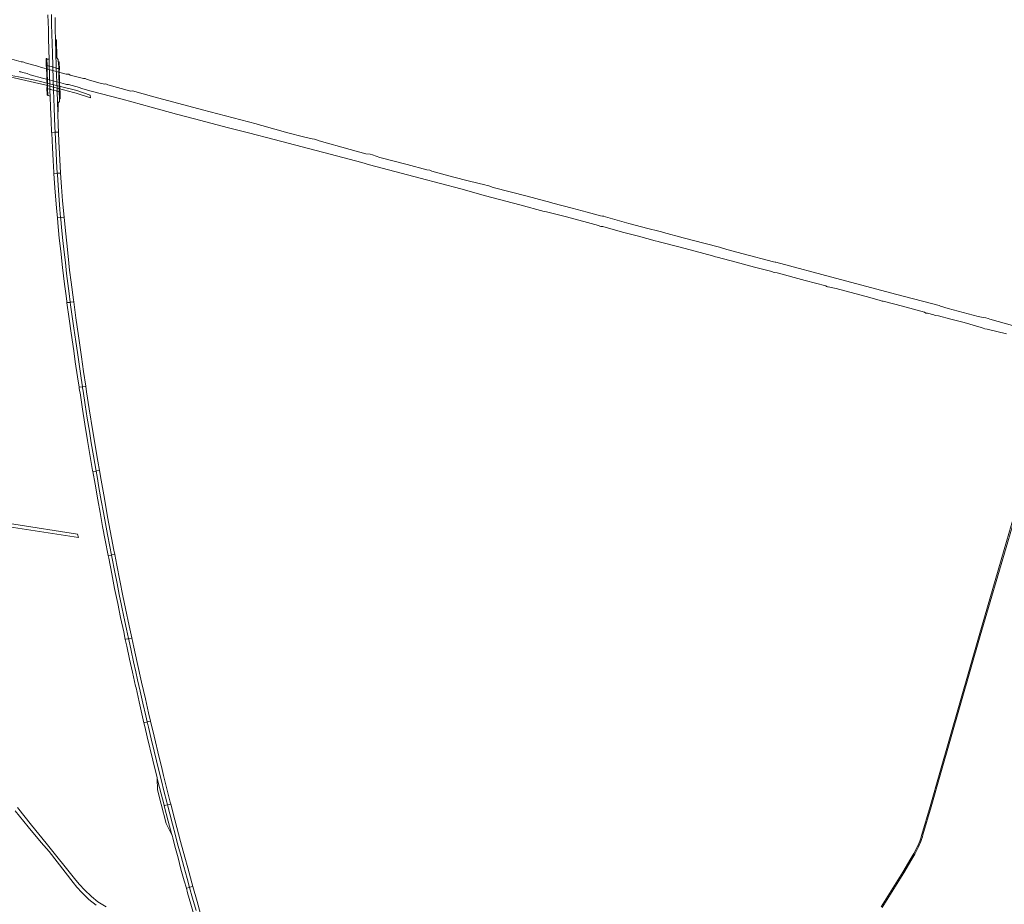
# Model space of a CAD drawing. Header units: metres. Extents: x 166325 to 190320, y 381923 to 404576.
# Tile 419 of 656: x 177852 to 179006, y 385651 to 386687. Entities that reach past the tile are written whole.
import ezdxf

# ---------------------------------------------------------------- set-up
doc = ezdxf.new("R2010")
doc.units = ezdxf.units.M
for name, color, linetype, lineweight in [('B-WE-VH-VERHARDING_ASFALT-GV', 8, 'Continuous', 18), ('B-WE-VH-VERHARDING_BETON-GV', 8, 'Continuous', 18), ('B-WE-VH-VERHARDING_BETONSTRAATSTEEN-GV', 8, 'Continuous', 18), ('B-WE-VH-VERHARDING_FUNDERING_ZAND-GV', 8, 'Continuous', 18), ('B-WE-VH-VERHARDING_HALFVERHARDING-GV', 8, 'Continuous', 18)]:
    doc.layers.add(name, color=color, linetype=linetype, lineweight=lineweight)

msp = doc.modelspace()

# ---------------------------------------------------------------- linework, layer by layer
at = {"layer": 'B-WE-VH-VERHARDING_ASFALT-GV', "flags": 128}
for points in [[(177885.581, 386693.024), (177886.018, 386675.513), (177886.313, 386666.013), (177886.631, 386651.459), (177886.928, 386640.854), (177886.929, 386640.815), (177887.134, 386632.782), (177887.57, 386632.662), (177887.619, 386632.649), (177890.725, 386631.798), (177890.756, 386631.79), (177891.198, 386631.669), (177891.165, 386632.825), (177890.737, 386647.955), (177890.423, 386659.03), (177890.117, 386670.598), (177889.787, 386681.546), (177889.525, 386693.071)], [(177889.525, 386693.071), (177889.787, 386681.546), (177890.117, 386670.598), (177890.423, 386659.03), (177890.737, 386647.955), (177891.165, 386632.825), (177891.198, 386631.669), (177891.299, 386631.641), (177891.682, 386631.536), (177891.88, 386631.482), (177894.823, 386630.676), (177894.883, 386630.659), (177895.341, 386630.534), (177895.279, 386632.43), (177894.49, 386663.498), (177894.142, 386675.887), (177893.91, 386689.606)], [(179032.89, 386160.399), (179030.06, 386150.868), (179024.716, 386131.67), (179013.716, 386094.491), (179008.333, 386075.762), (178976.134, 385965.547), (178977.478, 385965.157), (179009.677, 386075.372), (179015.06, 386094.099), (179026.062, 386131.284), (179031.406, 386150.482), (179034.234, 386160.011), (179035.455, 386164.348), (179036.11, 386166.674), (179036.719, 386167.712), (179037.502, 386168.529), (179038.389, 386169.145), (179039.55, 386169.375), (179040.61, 386169.329), (179042.104, 386168.496), (179041.488, 386172.23), (179040.642, 386171.388), (179038.752, 386171.038)], [(178862.706, 385647.171), (178888.027, 385687.836), (178897.543, 385703.885), (178900.967, 385709.717), (178905.143, 385717.989), (178907.927, 385724.249), (178908.818, 385726.702), (178909.714, 385729.804), (178910.309, 385732.152), (178920.109, 385764.96), (178931.446, 385804.709), (178977.478, 385965.157), (178976.134, 385965.547), (178930.1, 385805.095), (178918.765, 385765.352), (178908.959, 385732.524), (178907.844, 385728.122), (178906.627, 385724.773), (178903.877, 385718.589), (178899.737, 385710.387), (178896.337, 385704.597), (178886.831, 385688.562), (178861.526, 385647.925)], [(178862.706, 385647.171), (178888.027, 385687.836), (178897.543, 385703.885), (178900.967, 385709.717), (178905.143, 385717.989), (178907.927, 385724.249), (178908.818, 385726.702), (178909.714, 385729.804), (178910.309, 385732.152), (178920.109, 385764.96), (178931.446, 385804.709), (178977.478, 385965.157), (178976.134, 385965.547), (178930.1, 385805.095), (178918.765, 385765.352), (178908.959, 385732.524), (178907.844, 385728.122), (178906.627, 385724.773), (178903.877, 385718.589), (178899.737, 385710.387), (178896.337, 385704.597), (178886.831, 385688.562), (178861.526, 385647.925)], [(177847.274, 385760.497), (177862.332, 385741.658), (177877.762, 385723.345), (177886.815, 385712.599), (177914.95, 385676.411), (177919.374, 385671.058), (177925.255, 385664.587), (177933.61, 385656.608), (177941.951, 385649.853)], [(177953.757, 385647.936), (177944.042, 385653.661), (177936.496, 385659.917), (177928.38, 385667.706), (177922.554, 385674.063), (177918.213, 385679.005), (177883.57, 385722.568), (177866.243, 385743.389), (177849.815, 385764.206)], [(178058.987, 385643.547), (178054.939, 385657.887), (178051.36, 385670.557), (178051.32, 385670.701), (178050.885, 385670.58), (178048.004, 385669.779), (178047.636, 385669.684), (178049.057, 385664.358), (178052.837, 385650.99), (178057.395, 385634.763)], [(178064.272, 385639.64), (178060.15, 385654.034), (178055.21, 385671.8), (178054.786, 385671.665), (178051.782, 385670.83), (178051.32, 385670.701), (178051.36, 385670.557), (178054.939, 385657.887), (178058.987, 385643.547)]]:
    msp.add_lwpolyline(points, dxfattribs=at)
for points in [[(177886.928, 386640.854), (177884.225, 386640.995), (177884.431, 386633.522), (177884.85, 386633.407), (177887.013, 386632.815), (177887.134, 386632.782), (177886.929, 386640.815)], [(177887.134, 386632.782), (177887.013, 386632.815), (177884.431, 386633.522), (177885.177, 386606.38), (177885.645, 386606.257), (177887.857, 386605.678), (177887.326, 386625.266)], [(177891.198, 386631.669), (177890.725, 386631.798), (177887.57, 386632.662), (177887.134, 386632.782), (177887.326, 386625.266), (177887.857, 386605.678), (177888.048, 386605.627), (177888.408, 386605.533), (177891.546, 386604.711), (177891.972, 386604.6)], [(177895.341, 386630.534), (177894.883, 386630.659), (177891.88, 386631.482), (177891.299, 386631.641), (177891.198, 386631.669), (177891.972, 386604.6), (177892.121, 386604.56), (177892.69, 386604.411), (177895.694, 386603.625), (177896.051, 386603.531), (177896.229, 386603.484), (177896.177, 386605.289)], [(177898.146, 386629.766), (177895.341, 386630.534), (177896.177, 386605.289), (177896.229, 386603.484), (177898.328, 386602.934), (177898.839, 386602.801)], [(177887.857, 386605.678), (177885.645, 386606.257), (177885.177, 386606.38), (177885.39, 386598.632), (177885.731, 386598.512), (177888.167, 386597.635), (177887.914, 386603.549)], [(177891.972, 386604.6), (177891.546, 386604.711), (177891.53, 386604.715), (177888.45, 386605.522), (177888.408, 386605.533), (177888.048, 386605.627), (177887.857, 386605.678), (177887.914, 386603.549), (177888.167, 386597.635), (177888.709, 386584.133), (177889.198, 386569.221), (177889.88, 386555.039), (177890.263, 386555.057), (177893.375, 386555.205), (177893.812, 386555.226), (177893.53, 386561.21), (177893.069, 386572.488), (177892.626, 386583.932), (177892.301, 386594.651), (177891.983, 386604.237)], [(177896.229, 386603.484), (177896.051, 386603.531), (177895.694, 386603.625), (177895.624, 386603.643), (177892.69, 386604.411), (177892.456, 386604.473), (177892.121, 386604.56), (177891.972, 386604.6), (177891.983, 386604.237), (177892.301, 386594.651), (177892.626, 386583.932), (177893.069, 386572.488), (177893.53, 386561.21), (177893.812, 386555.226), (177894.291, 386555.248), (177897.363, 386555.394), (177897.917, 386555.42), (177897.562, 386563.588), (177897.004, 386577.494), (177896.957, 386579.046), (177896.6, 386590.662)], [(177893.812, 386555.226), (177893.375, 386555.205), (177890.263, 386555.057), (177889.88, 386555.039), (177889.912, 386554.37), (177890.755, 386537.173), (177891.586, 386522.126), (177892.404, 386508.173), (177892.48, 386507.043), (177892.882, 386507.068), (177895.979, 386507.253), (177896.414, 386507.278), (177895.551, 386521.005), (177894.967, 386531.582), (177894.573, 386539.046)], [(177897.917, 386555.42), (177897.363, 386555.394), (177894.291, 386555.248), (177893.812, 386555.226), (177894.573, 386539.046), (177894.967, 386531.582), (177895.551, 386521.005), (177896.414, 386507.278), (177896.893, 386507.308), (177900.009, 386507.495), (177900.331, 386507.512), (177899.43, 386523.217), (177898.407, 386544.159)], [(177896.414, 386507.278), (177895.979, 386507.253), (177892.882, 386507.068), (177892.48, 386507.043), (177893.63, 386490.053), (177895.523, 386466.369), (177896.573, 386455.077), (177896.926, 386455.109), (177899.971, 386455.386), (177900.402, 386455.425), (177899.562, 386464.954), (177898.183, 386481.728), (177897.313, 386493.479), (177896.539, 386505.292)], [(177900.331, 386507.512), (177900.009, 386507.495), (177896.893, 386507.308), (177896.414, 386507.278), (177896.539, 386505.292), (177897.313, 386493.479), (177898.183, 386481.728), (177899.562, 386464.954), (177900.402, 386455.425), (177900.881, 386455.468), (177903.924, 386455.73), (177904.344, 386455.783), (177902.683, 386475.121), (177901.426, 386491.352)], [(177900.402, 386455.425), (177899.971, 386455.386), (177896.926, 386455.109), (177896.573, 386455.077), (177897.119, 386449.202), (177898.862, 386431.343), (177900.43, 386416.011), (177902.622, 386396.9), (177904.976, 386377.49), (177906.422, 386366.255), (177907.584, 386357.342), (177907.819, 386355.624), (177908.173, 386355.664), (177911.246, 386356.009), (177911.669, 386356.066), (177910.308, 386366.364), (177908.824, 386377.999), (177907.388, 386389.968), (177905.924, 386402.722), (177904.55, 386414.887), (177903.075, 386428.556), (177901.558, 386443.655), (177900.577, 386453.452)], [(177904.344, 386455.783), (177903.924, 386455.73), (177900.881, 386455.468), (177900.402, 386455.425), (177900.577, 386453.452), (177901.558, 386443.655), (177903.075, 386428.556), (177904.55, 386414.887), (177905.924, 386402.722), (177907.388, 386389.968), (177908.824, 386377.999), (177910.308, 386366.364), (177911.669, 386356.066), (177912.145, 386356.129), (177915.197, 386356.539), (177915.695, 386356.606), (177915.369, 386358.957), (177912.773, 386379.72), (177910.897, 386393.76), (177909.165, 386410.205), (177907.492, 386425.268), (177905.944, 386439.664)], [(177911.669, 386356.066), (177911.246, 386356.009), (177908.173, 386355.664), (177907.819, 386355.624), (177910.422, 386336.561), (177912.776, 386319.744), (177915.744, 386299.052), (177917.564, 386286.522), (177920.218, 386268.705), (177922.087, 386256.492), (177922.41, 386256.541), (177925.443, 386257.002), (177925.89, 386257.07), (177924.372, 386267.086), (177921.94, 386283.637), (177919.955, 386297.106), (177918.055, 386310.057), (177915.857, 386325.609), (177912.048, 386353.198)], [(177915.695, 386356.606), (177915.197, 386356.539), (177912.145, 386356.129), (177911.669, 386356.066), (177912.048, 386353.198), (177915.857, 386325.609), (177918.055, 386310.057), (177919.955, 386297.106), (177921.94, 386283.637), (177924.372, 386267.086), (177925.89, 386257.07), (177926.365, 386257.142), (177929.431, 386257.608), (177929.78, 386257.652), (177927.203, 386274.858), (177924.737, 386292.159), (177921.122, 386316.742), (177918.187, 386337.915)], [(177925.89, 386257.07), (177925.443, 386257.002), (177922.41, 386256.541), (177922.087, 386256.492), (177922.277, 386255.247), (177922.92, 386251.049), (177923.084, 386249.981), (177926.012, 386230.937), (177928.795, 386213.276), (177931.911, 386194.143), (177935.064, 386175.572), (177937.832, 386159.073), (177938.076, 386157.701), (177938.465, 386157.769), (177941.476, 386158.292), (177941.925, 386158.37), (177938.85, 386176.336), (177936.309, 386191.565), (177934.084, 386205.047), (177931.621, 386220.143), (177929.104, 386236.076), (177926.682, 386251.843), (177926.079, 386255.824)], [(177930.761, 386251.328), (177929.78, 386257.652), (177929.431, 386257.608), (177926.365, 386257.142), (177925.89, 386257.07), (177926.079, 386255.824), (177926.682, 386251.843), (177929.104, 386236.076), (177931.621, 386220.143), (177934.084, 386205.047), (177936.309, 386191.565), (177938.85, 386176.336), (177941.925, 386158.37), (177942.398, 386158.452), (177945.464, 386158.985), (177945.933, 386159.066), (177943.877, 386170.102), (177938.124, 386204.591), (177933.832, 386231.2)], [(177941.925, 386158.37), (177941.476, 386158.292), (177938.465, 386157.769), (177938.076, 386157.701), (177940.697, 386142.93), (177943.9, 386124.763), (177946.583, 386109.706), (177949.598, 386093.491), (177952.64, 386077.486), (177956.099, 386059.274), (177956.445, 386059.342), (177959.475, 386059.932), (177959.924, 386060.02), (177958.019, 386069.817), (177955.322, 386083.922), (177950.6, 386109.687), (177947.955, 386124.032), (177945.314, 386139.115), (177943.041, 386151.845)], [(177945.933, 386159.066), (177945.464, 386158.985), (177942.398, 386158.452), (177941.925, 386158.37), (177943.041, 386151.845), (177945.314, 386139.115), (177947.955, 386124.032), (177950.6, 386109.687), (177955.322, 386083.922), (177958.019, 386069.817), (177959.924, 386060.02), (177960.396, 386060.111), (177963.402, 386060.687), (177963.759, 386060.775), (177962.81, 386065.614), (177959.974, 386079.994), (177955.459, 386104.901), (177951.661, 386126.063), (177947.878, 386147.787)], [(177959.924, 386060.02), (177959.475, 386059.932), (177956.445, 386059.342), (177956.099, 386059.274), (177956.687, 386056.175), (177960.199, 386038.069), (177963.626, 386020.954), (177967.244, 386003.055), (177970.673, 385986.64), (177974.249, 385969.854), (177976.079, 385961.24), (177976.441, 385961.317), (177979.405, 385961.947), (177979.856, 385962.043), (177977.471, 385973.188), (177974.487, 385987.46), (177971.679, 386000.72), (177969.029, 386013.892), (177966.419, 386026.842), (177963.419, 386041.903), (177960.717, 386055.945)], [(177963.759, 386060.775), (177963.402, 386060.687), (177960.396, 386060.111), (177959.924, 386060.02), (177960.717, 386055.945), (177963.419, 386041.903), (177966.419, 386026.842), (177969.029, 386013.892), (177971.679, 386000.72), (177974.487, 385987.46), (177977.471, 385973.188), (177979.856, 385962.043), (177980.325, 385962.142), (177983.298, 385962.706), (177983.719, 385962.826), (177980.669, 385977.141), (177976.398, 385997.486), (177973.338, 386012.022), (177966.182, 386048.283)], [(177990.532, 385913.656), (177988.439, 385923.096), (177985.846, 385934.723), (177982.842, 385948.331), (177980.095, 385960.923), (177979.856, 385962.043), (177979.405, 385961.947), (177976.441, 385961.317), (177976.079, 385961.24), (177977.755, 385953.354), (177981.126, 385938.045), (177984.527, 385922.71), (177988.206, 385906.446), (177988.71, 385904.232), (177992.436, 385887.848), (177995.572, 385874.122), (177998.01, 385863.567), (177998.389, 385863.655), (178001.381, 385864.349), (178001.82, 385864.451), (178000.109, 385871.813), (177996.708, 385886.482), (177993.502, 385900.39)], [(177983.719, 385962.826), (177983.298, 385962.706), (177980.325, 385962.142), (177979.856, 385962.043), (177980.095, 385960.923), (177982.842, 385948.331), (177985.846, 385934.723), (177988.439, 385923.096), (177990.532, 385913.656), (177993.502, 385900.39), (177996.708, 385886.482), (178000.109, 385871.813), (178001.82, 385864.451), (178002.287, 385864.559), (178005.291, 385865.252), (178005.67, 385865.353), (178003.281, 385875.327), (177999.64, 385891.715), (177995.214, 385910.867), (177990.028, 385934.185), (177986.022, 385952.065)], [(178001.82, 385864.451), (178001.381, 385864.349), (177998.389, 385863.655), (177998.01, 385863.567), (177999.01, 385859.237), (178001.877, 385847.039), (178008.457, 385819.728), (178012.798, 385802.088), (178013.423, 385799.313), (178013.549, 385798.071), (178016.307, 385787.589), (178021.685, 385766.921), (178021.831, 385766.355), (178022.168, 385766.435), (178025.161, 385767.214), (178025.598, 385767.327), (178024.765, 385770.571), (178021.363, 385783.908), (178018.469, 385795.53), (178015.424, 385807.669), (178012.625, 385818.936), (178009.863, 385830.411), (178006.429, 385844.83), (178003.198, 385858.518)], [(178005.67, 385865.353), (178005.291, 385865.252), (178002.287, 385864.559), (178001.82, 385864.451), (178003.198, 385858.518), (178006.429, 385844.83), (178009.863, 385830.411), (178012.625, 385818.936), (178015.424, 385807.669), (178018.469, 385795.53), (178021.363, 385783.908), (178024.765, 385770.571), (178025.598, 385767.327), (178026.063, 385767.447), (178029.048, 385768.217), (178029.497, 385768.313), (178028.863, 385770.538), (178024.431, 385787.831), (178020.951, 385801.821), (178018.377, 385812.126), (178015.808, 385822.674), (178009.752, 385847.83)], [(178021.831, 385766.355), (178021.685, 385766.921), (178016.307, 385787.589), (178013.549, 385798.071), (178013.92, 385784.743), (178018.196, 385768.207), (178024.102, 385745.365), (178030.516, 385732.365), (178026.481, 385748.27)], [(178025.598, 385767.327), (178025.161, 385767.214), (178022.168, 385766.435), (178021.831, 385766.355), (178026.481, 385748.27), (178030.516, 385732.365), (178030.84, 385731.653), (178031.624, 385728.672), (178034.224, 385718.79), (178037.884, 385705.216), (178041.328, 385692.151), (178045.26, 385678.18), (178047.636, 385669.684), (178048.004, 385669.779), (178050.885, 385670.58), (178051.32, 385670.701), (178048.415, 385681.238), (178044.621, 385695.065), (178041.48, 385706.681), (178038.236, 385718.751), (178035.364, 385729.532), (178034.853, 385731.449), (178031.376, 385744.857), (178028.297, 385756.814)], [(178029.497, 385768.313), (178029.048, 385768.217), (178026.063, 385767.447), (178025.598, 385767.327), (178028.297, 385756.814), (178031.376, 385744.857), (178034.853, 385731.449), (178035.364, 385729.532), (178038.236, 385718.751), (178041.48, 385706.681), (178044.621, 385695.065), (178048.415, 385681.238), (178051.32, 385670.701), (178051.782, 385670.83), (178054.786, 385671.665), (178055.21, 385671.8), (178053.943, 385676.113), (178049.175, 385693.523), (178045.785, 385706.033), (178040.921, 385724.522), (178034.173, 385749.966)]]:
    msp.add_lwpolyline(points, close=True, dxfattribs=at)
at = {"layer": 'B-WE-VH-VERHARDING_BETON-GV', "flags": 128}
for points in [[(177884.431, 386633.522), (177884.225, 386640.995), (177884.207, 386641.664), (177883.307, 386641.64), (177883.556, 386632.6), (177883.959, 386632.494), (177884.641, 386607.665), (177884.238, 386607.772), (177884.49, 386598.608), (177885.39, 386598.632), (177885.177, 386606.38)], [(177898.146, 386629.766), (177898.839, 386602.801), (177899.059, 386594.268), (177899.958, 386594.291), (177899.717, 386603.68), (177899.314, 386603.786), (177898.675, 386628.618), (177899.078, 386628.512), (177898.842, 386637.689), (177897.942, 386637.666)]]:
    msp.add_lwpolyline(points, close=True, dxfattribs=at)
at = {"layer": 'B-WE-VH-VERHARDING_BETONSTRAATSTEEN-GV', "flags": 128}
for points in [[(177894.49, 386663.498), (177895.279, 386632.43), (177895.341, 386630.534), (177897.748, 386629.875), (177898.146, 386629.766), (177897.942, 386637.666), (177897.619, 386637.658), (177897.433, 386640.696), (177895.803, 386642.397), (177895.367, 386663.505)], [(177898.955, 386591.398), (177899.148, 386591.614), (177899.059, 386594.268), (177898.839, 386602.801), (177898.328, 386602.934), (177896.229, 386603.484), (177896.6, 386590.662), (177896.957, 386579.046), (177897.661, 386579.041), (177897.324, 386589.578)]]:
    msp.add_lwpolyline(points, close=True, dxfattribs=at)
at = {"layer": 'B-WE-VH-VERHARDING_FUNDERING_ZAND-GV', "flags": 128}
for points in [[(177823.488, 386624.799), (177824.392, 386622.225), (177829.944, 386621.252), (177833.847, 386620.667), (177845.787, 386618.878), (177883.331, 386610.256), (177892.016, 386608.019), (177915.559, 386601.958), (177918.409, 386601.157), (177918.599, 386601.047), (177934.3, 386595.846), (177935.553, 386595.593), (177935.039, 386598.828), (177919.358, 386604.049), (177898.735, 386609.26), (177884.372, 386612.885), (177876.675, 386614.765), (177870.309, 386616.233), (177856.966, 386618.954), (177851.045, 386620.031), (177846.572, 386620.845), (177838.244, 386622.515), (177824.665, 386624.595)], [(177770.539, 386107.769), (177768.626, 386103.886), (177921.182, 386080.428), (177920.219, 386084.348)]]:
    msp.add_lwpolyline(points, close=True, dxfattribs=at)
at = {"layer": 'B-WE-VH-VERHARDING_HALFVERHARDING-GV', "flags": 128}
for points in [[(179015.352, 386328.728), (178988.552, 386336.346), (178986.784, 386337.161), (178984.098, 386337.756), (178980.824, 386338.093), (178975.084, 386339.355), (178939.946, 386348.89), (178931.067, 386351.518), (178929.537, 386352.367), (178879.867, 386365.314), (178807.91, 386384.425), (178738.227, 386403.155), (178737.39, 386403.145), (178735.314, 386403.446), (178699.879, 386412.856), (178680.499, 386417.882), (178672.253, 386420.729), (178655.244, 386424.834), (178629.45, 386431.63), (178606.391, 386437.865), (178603.096, 386439.157), (178601.036, 386439.342), (178588.293, 386442.587), (178565.877, 386448.499), (178538.613, 386456.039), (178536.412, 386456.801), (178534.852, 386457.151), (178532.723, 386457.307), (178517.017, 386461.473), (178499.503, 386466.255), (178476.878, 386472.086), (178470.778, 386474.131), (178468.798, 386474.61), (178467.169, 386474.866), (178446.848, 386480.338), (178406.947, 386490.733), (178401.859, 386492.407), (178400.024, 386492.918), (178397.052, 386493.582), (178379.24, 386498.169), (178359.532, 386503.033), (178335.126, 386509.678), (178332.751, 386510.913), (178329.406, 386511.355), (178306.182, 386517.315), (178274.416, 386525.863), (178265.611, 386528.782), (178262.818, 386529.515), (178257.718, 386530.137), (178239.447, 386535.239), (178203.08, 386545.061), (178200.115, 386546.358), (178197.752, 386547.185), (178195.18, 386547.456), (178184.729, 386549.936), (178166.341, 386554.753), (178135.893, 386563), (178131.846, 386564.302), (178129.592, 386565.227), (178066.542, 386581.655), (178009.612, 386596.751), (177984.663, 386603.683), (177982.613, 386603.596), (177955.775, 386610.712), (177953.95, 386611.517), (177952.547, 386611.853), (177951.666, 386611.583), (177946.752, 386612.84), (177931.351, 386617.029), (177930.675, 386617.563), (177929.246, 386618.064), (177927.254, 386618.213), (177911.677, 386622.334), (177909.964, 386623.133), (177908.666, 386623.353), (177906.926, 386623.256), (177899.266, 386625.196), (177876.969, 386631.623), (177874.779, 386632.5), (177858.894, 386636.564), (177857.335, 386637.347), (177855.746, 386637.753), (177854.262, 386637.772), (177840.64, 386641.76)], [(177851.884, 386626.599), (177852.603, 386626.234), (177853.821, 386625.878), (177856.268, 386625.387), (177861.064, 386624.024), (177864.54, 386622.616), (177879.306, 386618.589), (177900.632, 386613.042), (177906.175, 386611.511), (177907.34, 386611.213), (177909.487, 386611.047), (177922.374, 386607.704), (177924.178, 386606.994), (177925.203, 386606.416), (177926.574, 386605.952), (177927.835, 386605.855), (177934.728, 386603.866), (177972.503, 386593.862), (178006.48, 386584.548), (178036.135, 386576.613), (178057.347, 386571.159), (178096.872, 386560.652), (178120.518, 386554.617), (178150.322, 386546.848), (178216.161, 386529.451), (178253.211, 386519.745), (178262.23, 386517.102), (178321.647, 386501.617), (178369.256, 386488.834), (178398.087, 386480.923), (178438.34, 386470.42), (178466.79, 386462.548), (178469.366, 386462.225), (178492.825, 386456.137), (178517.331, 386449.534), (178530.286, 386446.144), (178531.837, 386445.205), (178533.23, 386444.805), (178535.306, 386444.775), (178558.573, 386438.374), (178577.24, 386433.575), (178596.901, 386428.228), (178600.08, 386427.192), (178601.592, 386426.988), (178624.413, 386421.154), (178643.414, 386415.884), (178664.039, 386410.677), (178666.352, 386409.884), (178667.409, 386409.411), (178669.351, 386409.03), (178691.539, 386403.198), (178712.933, 386397.403), (178733.501, 386392.041), (178734.761, 386391.289), (178736.06, 386390.957), (178739.533, 386390.434), (178772.526, 386381.676), (178796.565, 386375.519), (178797.451, 386374.635), (178798.639, 386374.31), (178799.486, 386374.343), (178808.597, 386372.177), (178848, 386361.601), (178860.095, 386358.152), (178861.532, 386357.65), (178862.794, 386357.35), (178863.865, 386357.281), (178886.413, 386351.505), (178912.298, 386344.402), (178913.685, 386343.435), (178915.88, 386343.329), (178922.93, 386341.53), (178924.871, 386340.513), (178928.765, 386340.041), (178943.195, 386336.405), (178958.677, 386332.273), (178978.501, 386326.489), (178980.881, 386325.859), (178982.757, 386325.144), (178985.476, 386324.664), (179008.227, 386318.972)]]:
    msp.add_lwpolyline(points, dxfattribs=at)

doc.saveas('drawing.dxf')
